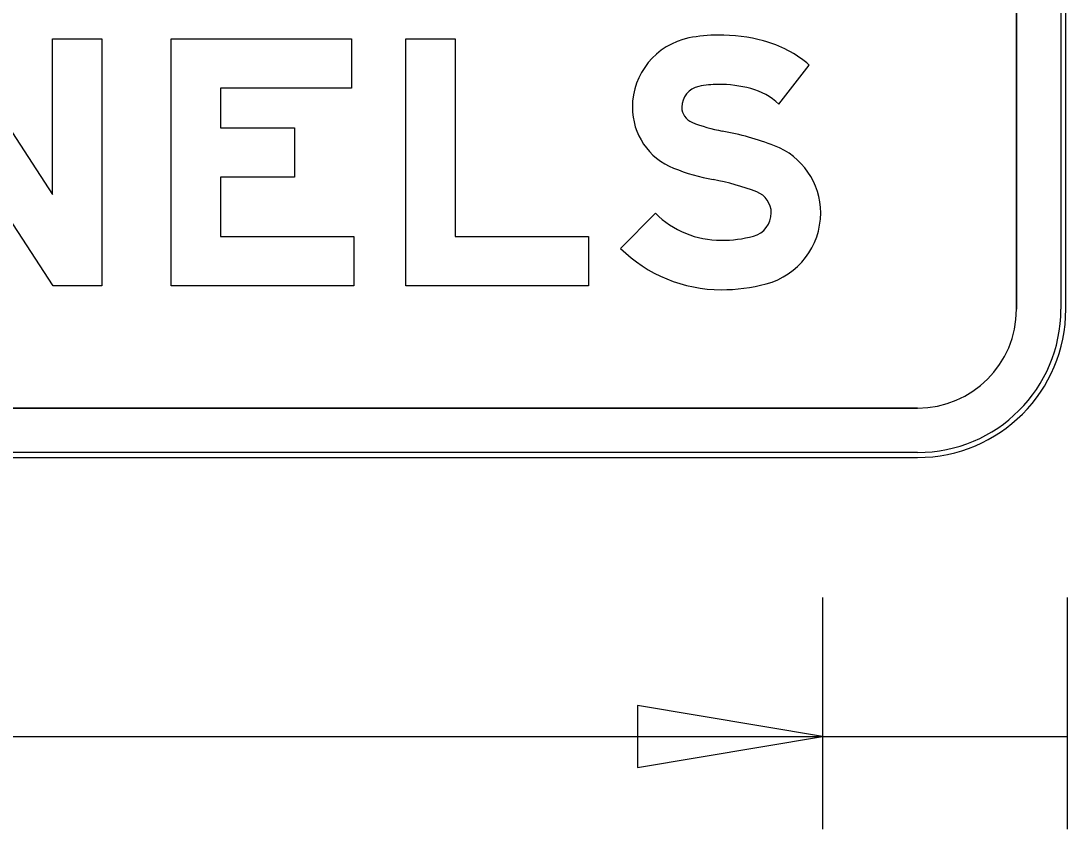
# Model space of a CAD drawing. Extents: x 1806251 to 1809821, y 414895 to 422886.
# Drawn here: x 1809678.1624 to 1809678.586, y 415392.02 to 415392.3473 of the extents above; entities that cross this region are included whole.
import ezdxf

# ---------------------------------------------------------------- set-up
doc = ezdxf.new("R2010")
doc.units = 0
for name, color, linetype in [('GSBWFILL', 7, 'Continuous'), ('GSCOLORFILL', 7, 'Continuous'), ('GSDIMS', 7, 'Continuous'), ('GSOUTLINE', 7, 'Continuous')]:
    doc.layers.add(name, color=color, linetype=linetype)

msp = doc.modelspace()

# ---------------------------------------------------------------- linework, layer by layer
at = {"layer": 'GSBWFILL'}
for p, q in [((1809678.5655, 415392.5305000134), (1809678.5655, 415392.23050001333)), ((1809678.5855, 415392.23050001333), (1809678.5855, 415392.5305000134)), ((1809678.5255, 415392.19050001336), (1809676.6657, 415392.19050001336)), ((1809676.6657, 415392.17050001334), (1809678.5255, 415392.17050001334))]:
    msp.add_line(p, q, dxfattribs=at)
for points in [[(1809678.1142352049, 415392.34000001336), (1809678.1342351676, 415392.34000001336), (1809678.1752350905, 415392.2770060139), (1809678.1752350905, 415392.34000001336), (1809678.195235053, 415392.34000001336), (1809678.195235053, 415392.2400000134), (1809678.17545759, 415392.2400000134), (1809678.1342351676, 415392.30333601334), (1809678.1342351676, 415392.2400000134), (1809678.1142352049, 415392.2400000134)], [(1809678.2962350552, 415392.34000001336), (1809678.2962350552, 415392.32000001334), (1809678.2432351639, 415392.32000001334), (1809678.2432351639, 415392.30400001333), (1809678.2732351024, 415392.30400001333), (1809678.2732351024, 415392.2840000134), (1809678.2432351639, 415392.2840000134), (1809678.2432351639, 415392.26000001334), (1809678.297235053, 415392.26000001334), (1809678.297235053, 415392.2400000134), (1809678.2232352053, 415392.2400000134), (1809678.2232352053, 415392.34000001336)], [(1809678.3382351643, 415392.26000001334), (1809678.392235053, 415392.26000001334), (1809678.392235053, 415392.2400000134), (1809678.3182352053, 415392.2400000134), (1809678.3182352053, 415392.34000001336), (1809678.3382351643, 415392.34000001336)]]:
    msp.add_lwpolyline(points, close=True, dxfattribs=at)
for points in [[(1809678.4692397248, 415392.31360431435), (1809678.4816078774, 415392.3293857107)], [(1809678.4193147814, 415392.2693883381), (1809678.4052352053, 415392.2551839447)]]:
    msp.add_lwpolyline(points, dxfattribs=at)
for radius in [0.06, 0.04]:
    msp.add_arc((1809678.5255, 415392.23050001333), radius, 270, 0, dxfattribs=at)
for centre, major_axis, ratio, start_param, end_param in [((1809678.4386376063, 415392.3123082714), (1.754111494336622e-18, 0.028646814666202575), 0.9999981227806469, 0.20275826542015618, 1.5707963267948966), ((1809678.4447315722, 415392.28266588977), (3.607143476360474e-18, 0.05890912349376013), 0.9999981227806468, 4.960524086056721e-16, 0.20275826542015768), ((1809678.4447315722, 415392.2693350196), (4.423423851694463e-18, 0.07223999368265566), 0.999998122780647, 6.026234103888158, 6.283185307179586), ((1809678.4514350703, 415392.29484697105), (2.808239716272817e-18, 0.04586203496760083), 0.9999981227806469, 5.565151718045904, 6.026234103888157), ((1809678.4386376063, 415392.3123082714), (5.294646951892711e-19, 0.008646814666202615), 0.9999981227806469, 0.20275826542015, 1.5707963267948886), ((1809678.4447315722, 415392.28266588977), (2.382496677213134e-18, 0.038909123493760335), 0.9999981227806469, 3.968419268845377e-15, 0.2027582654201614), ((1809678.4447315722, 415392.2693350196), (3.198777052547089e-18, 0.05223999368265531), 0.9999981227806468, 6.02623410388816, 6.283185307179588), ((1809678.4514350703, 415392.29484697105), (1.5835929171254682e-18, 0.025862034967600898), 0.9999981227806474, 5.52383711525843, 6.026234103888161), ((1809678.4365292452, 415392.3123082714), (1.6250113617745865e-18, 0.026538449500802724), 0.9999981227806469, 1.5707963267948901, 2.761249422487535), ((1809678.4365292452, 415392.3123082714), (4.0036456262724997e-19, 0.006538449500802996), 0.999998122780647, 1.5707963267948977, 2.761249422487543), ((1809678.458323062, 415392.3668187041), (3.9950521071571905e-18, 0.0652441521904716), 0.9999981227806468, 2.761249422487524, 2.9574401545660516), ((1809678.424082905, 415392.1829912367), (7.454729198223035e-18, 0.1217449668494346), 0.9999981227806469, 5.918636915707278, 6.099032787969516), ((1809678.457101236, 415392.26951638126), (1.7839351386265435e-18, 0.029133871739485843), 0.9999981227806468, 4.712388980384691, 5.918636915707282), ((1809678.4583230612, 415392.36681870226), (5.2196987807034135e-18, 0.08524415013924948), 0.9999981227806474, 2.761249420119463, 2.9574401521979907), ((1809678.424082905, 415392.1829912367), (6.23008239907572e-18, 0.10174496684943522), 0.9999981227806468, 5.918636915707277, 6.099032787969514), ((1809678.457101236, 415392.26951638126), (5.592883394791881e-19, 0.009133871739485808), 0.9999981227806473, 4.71238898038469, 5.918636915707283), ((1809678.4459485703, 415392.2962582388), (2.316616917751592e-18, 0.03783322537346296), 0.9999981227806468, 2.3606065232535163, 3.141592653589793), ((1809678.4565262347, 415392.26951638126), (5.94497099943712e-19, 0.00970887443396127), 0.9999981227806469, 3.4015174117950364, 4.712388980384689), ((1809678.4565262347, 415392.26951638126), (1.8191438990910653e-18, 0.029708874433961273), 0.9999981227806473, 3.401517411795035, 4.712388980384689), ((1809678.4459485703, 415392.3092909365), (3.114639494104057e-18, 0.05086592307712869), 0.9999981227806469, 3.1415926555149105, 3.4015174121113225), ((1809678.4459485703, 415392.2962582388), (3.541263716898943e-18, 0.057833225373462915), 0.9999981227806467, 2.3606065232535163, 3.141592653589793), ((1809678.4459485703, 415392.3092909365), (4.339286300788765e-18, 0.07086592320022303), 0.9999981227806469, 3.141592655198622, 3.4015174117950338)]:
    msp.add_ellipse(centre, major_axis=major_axis, ratio=ratio, start_param=start_param, end_param=end_param, dxfattribs=at)
at = {"layer": 'GSCOLORFILL'}
for p, q in [((1809678.5655, 415392.5305000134), (1809678.5655, 415392.23050001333)), ((1809678.5835, 415392.5305000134), (1809678.5835, 415392.23050001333)), ((1809678.5855, 415392.23050001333), (1809678.5855, 415392.5305000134)), ((1809678.5855, 415392.23050001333), (1809678.5855, 415392.5305000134)), ((1809678.5855, 415392.23050001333), (1809678.5855, 415392.5305000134)), ((1809678.5255, 415392.19050001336), (1809676.6657, 415392.19050001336)), ((1809676.6655000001, 415392.17050001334), (1809678.5255, 415392.17050001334)), ((1809678.5255, 415392.1725000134), (1809676.66552, 415392.1725000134)), ((1809676.66552, 415392.17050001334), (1809678.5255, 415392.17050001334)), ((1809676.6657, 415392.17050001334), (1809678.5255, 415392.17050001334))]:
    msp.add_line(p, q, dxfattribs=at)
for points in [[(1809678.1142352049, 415392.34000001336), (1809678.1342351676, 415392.34000001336), (1809678.1752350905, 415392.2770060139), (1809678.1752350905, 415392.34000001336), (1809678.195235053, 415392.34000001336), (1809678.195235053, 415392.2400000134), (1809678.17545759, 415392.2400000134), (1809678.1342351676, 415392.30333601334), (1809678.1342351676, 415392.2400000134), (1809678.1142352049, 415392.2400000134)], [(1809678.2962350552, 415392.34000001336), (1809678.2962350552, 415392.32000001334), (1809678.2432351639, 415392.32000001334), (1809678.2432351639, 415392.30400001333), (1809678.2732351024, 415392.30400001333), (1809678.2732351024, 415392.2840000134), (1809678.2432351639, 415392.2840000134), (1809678.2432351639, 415392.26000001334), (1809678.297235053, 415392.26000001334), (1809678.297235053, 415392.2400000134), (1809678.2232352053, 415392.2400000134), (1809678.2232352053, 415392.34000001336)], [(1809678.3382351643, 415392.26000001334), (1809678.392235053, 415392.26000001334), (1809678.392235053, 415392.2400000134), (1809678.3182352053, 415392.2400000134), (1809678.3182352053, 415392.34000001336), (1809678.3382351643, 415392.34000001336)]]:
    msp.add_lwpolyline(points, close=True, dxfattribs=at)
for points in [[(1809678.4692397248, 415392.31360431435), (1809678.4816078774, 415392.3293857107)], [(1809678.4193147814, 415392.2693883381), (1809678.4052352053, 415392.2551839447)]]:
    msp.add_lwpolyline(points, dxfattribs=at)
for radius in [0.06, 0.06, 0.04, 0.06, 0.058]:
    msp.add_arc((1809678.5255, 415392.23050001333), radius, 270, 0, dxfattribs=at)
for centre, major_axis, ratio, start_param, end_param in [((1809678.4386376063, 415392.3123082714), (1.7541114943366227e-18, 0.028646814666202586), 0.9999981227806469, 0.20275826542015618, 1.5707963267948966), ((1809678.4447315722, 415392.28266588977), (3.607143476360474e-18, 0.05890912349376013), 0.9999981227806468, 4.960524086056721e-16, 0.20275826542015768), ((1809678.4447315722, 415392.2693350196), (4.423423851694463e-18, 0.07223999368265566), 0.999998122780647, 6.026234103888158, 6.283185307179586), ((1809678.4514350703, 415392.29484697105), (2.808239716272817e-18, 0.04586203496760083), 0.9999981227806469, 5.565151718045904, 6.026234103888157), ((1809678.4386376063, 415392.3123082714), (5.294646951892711e-19, 0.008646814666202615), 0.9999981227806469, 0.20275826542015, 1.5707963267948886), ((1809678.4447315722, 415392.28266588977), (2.382496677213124e-18, 0.038909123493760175), 0.9999981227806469, 4.464471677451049e-15, 0.2027582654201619), ((1809678.4447315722, 415392.2693350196), (3.198777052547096e-18, 0.052239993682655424), 0.9999981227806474, 6.02623410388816, 6.283185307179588), ((1809678.4514350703, 415392.29484697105), (1.5835929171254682e-18, 0.025862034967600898), 0.9999981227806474, 5.52383711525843, 6.026234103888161), ((1809678.4365292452, 415392.3123082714), (1.625011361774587e-18, 0.02653844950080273), 0.9999981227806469, 1.5707963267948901, 2.761249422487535), ((1809678.4365292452, 415392.3123082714), (4.0036456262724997e-19, 0.006538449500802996), 0.999998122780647, 1.5707963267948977, 2.761249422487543), ((1809678.458323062, 415392.3668187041), (3.9950521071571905e-18, 0.0652441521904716), 0.9999981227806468, 2.761249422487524, 2.9574401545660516), ((1809678.424082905, 415392.1829912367), (7.454729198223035e-18, 0.1217449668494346), 0.9999981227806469, 5.918636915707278, 6.099032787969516), ((1809678.457101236, 415392.26951638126), (1.7839351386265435e-18, 0.029133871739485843), 0.9999981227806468, 4.712388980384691, 5.918636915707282), ((1809678.4583230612, 415392.36681870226), (5.2196987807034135e-18, 0.08524415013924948), 0.9999981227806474, 2.761249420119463, 2.9574401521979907), ((1809678.424082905, 415392.1829912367), (6.23008239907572e-18, 0.10174496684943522), 0.9999981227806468, 5.918636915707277, 6.099032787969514), ((1809678.457101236, 415392.26951638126), (5.592883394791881e-19, 0.009133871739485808), 0.9999981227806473, 4.71238898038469, 5.918636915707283), ((1809678.4459485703, 415392.2962582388), (2.316616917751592e-18, 0.03783322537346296), 0.9999981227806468, 2.3606065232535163, 3.141592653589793), ((1809678.4565262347, 415392.26951638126), (5.94497099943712e-19, 0.00970887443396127), 0.9999981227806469, 3.4015174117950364, 4.712388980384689), ((1809678.4565262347, 415392.26951638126), (1.8191438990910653e-18, 0.029708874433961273), 0.9999981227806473, 3.401517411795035, 4.712388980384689), ((1809678.4459485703, 415392.3092909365), (3.114639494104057e-18, 0.05086592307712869), 0.9999981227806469, 3.1415926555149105, 3.4015174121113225), ((1809678.4459485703, 415392.2962582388), (3.5412637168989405e-18, 0.05783322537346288), 0.9999981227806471, 2.3606065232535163, 3.141592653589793), ((1809678.4459485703, 415392.3092909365), (4.339286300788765e-18, 0.07086592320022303), 0.9999981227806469, 3.141592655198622, 3.4015174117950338)]:
    msp.add_ellipse(centre, major_axis=major_axis, ratio=ratio, start_param=start_param, end_param=end_param, dxfattribs=at)
at = {"layer": 'GSDIMS'}
for p, q in [((1809678.487, 415392.11375001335), (1809678.487, 415392.02000001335)), ((1809678.487, 415392.11375001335), (1809678.487, 415392.02000001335)), ((1809678.5860000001, 415392.11375001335), (1809678.5860000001, 415392.02000001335)), ((1809676.7042352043, 415392.0575000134), (1809678.487, 415392.0575000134)), ((1809678.487, 415392.0575000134), (1809678.5860000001, 415392.0575000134))]:
    msp.add_line(p, q, dxfattribs=at)
msp.add_lwpolyline([(1809678.487, 415392.0575000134), (1809678.412, 415392.07000001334), (1809678.412, 415392.0450000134)], close=True, dxfattribs=at)
at = {"layer": 'GSOUTLINE'}
for p, q in [((1809678.5655, 415392.23050001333), (1809678.5655, 415392.5305000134)), ((1809678.5855, 415392.23050001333), (1809678.5855, 415392.5305000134)), ((1809676.6655000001, 415392.19050001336), (1809678.5255, 415392.19050001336)), ((1809676.6655000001, 415392.17050001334), (1809678.5255, 415392.17050001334))]:
    msp.add_line(p, q, dxfattribs=at)
for points in [[(1809678.1142352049, 415392.34000001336), (1809678.1342351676, 415392.34000001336), (1809678.1752350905, 415392.2770060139), (1809678.1752350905, 415392.34000001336), (1809678.195235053, 415392.34000001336), (1809678.195235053, 415392.2400000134), (1809678.17545759, 415392.2400000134), (1809678.1342351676, 415392.30333601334), (1809678.1342351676, 415392.2400000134), (1809678.1142352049, 415392.2400000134)], [(1809678.2962350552, 415392.34000001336), (1809678.2962350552, 415392.32000001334), (1809678.2432351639, 415392.32000001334), (1809678.2432351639, 415392.30400001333), (1809678.2732351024, 415392.30400001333), (1809678.2732351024, 415392.2840000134), (1809678.2432351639, 415392.2840000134), (1809678.2432351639, 415392.26000001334), (1809678.297235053, 415392.26000001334), (1809678.297235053, 415392.2400000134), (1809678.2232352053, 415392.2400000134), (1809678.2232352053, 415392.34000001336)], [(1809678.3382351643, 415392.26000001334), (1809678.392235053, 415392.26000001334), (1809678.392235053, 415392.2400000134), (1809678.3182352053, 415392.2400000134), (1809678.3182352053, 415392.34000001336), (1809678.3382351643, 415392.34000001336)]]:
    msp.add_lwpolyline(points, close=True, dxfattribs=at)
for points in [[(1809678.4692397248, 415392.31360431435), (1809678.4816078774, 415392.3293857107)], [(1809678.4193147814, 415392.2693883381), (1809678.4052352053, 415392.2551839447)]]:
    msp.add_lwpolyline(points, dxfattribs=at)
for radius in [0.06, 0.04]:
    msp.add_arc((1809678.5255, 415392.23050001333), radius, 270, 0, dxfattribs=at)
for centre, major_axis, ratio, start_param, end_param in [((1809678.4386376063, 415392.3123082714), (1.754111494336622e-18, 0.028646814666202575), 0.9999981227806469, 0.20275826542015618, 1.5707963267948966), ((1809678.4447315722, 415392.28266588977), (3.607143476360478e-18, 0.05890912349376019), 0.9999981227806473, 4.960524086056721e-16, 0.20275826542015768), ((1809678.4447315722, 415392.2693350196), (4.423423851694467e-18, 0.07223999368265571), 0.999998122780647, 6.026234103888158, 6.283185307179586), ((1809678.4514350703, 415392.29484697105), (2.8082397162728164e-18, 0.045862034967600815), 0.9999981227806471, 5.565151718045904, 6.026234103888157), ((1809678.4386376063, 415392.3123082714), (5.294646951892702e-19, 0.0086468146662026), 0.9999981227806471, 0.20275826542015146, 1.5707963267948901), ((1809678.4447315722, 415392.28266588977), (2.382496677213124e-18, 0.038909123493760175), 0.9999981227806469, 4.464471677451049e-15, 0.2027582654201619), ((1809678.4447315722, 415392.2693350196), (3.1987770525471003e-18, 0.05223999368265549), 0.9999981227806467, 6.026234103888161, 6.28318530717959), ((1809678.4514350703, 415392.29484697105), (1.5835929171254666e-18, 0.025862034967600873), 0.9999981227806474, 5.52383711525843, 6.026234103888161), ((1809678.4365292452, 415392.3123082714), (1.6250113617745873e-18, 0.026538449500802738), 0.9999981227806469, 1.5707963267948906, 2.761249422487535), ((1809678.4365292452, 415392.3123082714), (4.0036456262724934e-19, 0.006538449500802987), 0.9999981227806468, 1.5707963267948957, 2.761249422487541), ((1809678.458323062, 415392.3668187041), (3.995052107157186e-18, 0.06524415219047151), 0.9999981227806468, 2.761249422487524, 2.9574401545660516), ((1809678.424082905, 415392.1829912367), (7.454729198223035e-18, 0.1217449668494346), 0.9999981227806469, 5.918636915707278, 6.099032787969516), ((1809678.457101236, 415392.26951638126), (1.783935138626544e-18, 0.02913387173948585), 0.9999981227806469, 4.712388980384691, 5.918636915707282), ((1809678.4583230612, 415392.36681870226), (5.219698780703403e-18, 0.0852441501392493), 0.9999981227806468, 2.7612494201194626, 2.95744015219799), ((1809678.424082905, 415392.1829912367), (6.23008239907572e-18, 0.10174496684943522), 0.9999981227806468, 5.918636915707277, 6.099032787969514), ((1809678.457101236, 415392.26951638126), (5.592883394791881e-19, 0.009133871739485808), 0.9999981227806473, 4.71238898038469, 5.918636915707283), ((1809678.4459485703, 415392.2962582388), (2.316616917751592e-18, 0.03783322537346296), 0.9999981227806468, 2.3606065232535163, 3.141592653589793), ((1809678.4565262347, 415392.26951638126), (5.94497099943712e-19, 0.00970887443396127), 0.9999981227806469, 3.4015174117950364, 4.712388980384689), ((1809678.4565262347, 415392.26951638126), (1.8191438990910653e-18, 0.02970887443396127), 0.9999981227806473, 3.401517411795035, 4.712388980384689), ((1809678.4459485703, 415392.3092909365), (3.1146394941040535e-18, 0.05086592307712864), 0.9999981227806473, 3.141592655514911, 3.401517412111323), ((1809678.4459485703, 415392.2962582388), (3.541263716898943e-18, 0.057833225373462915), 0.9999981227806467, 2.3606065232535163, 3.141592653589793), ((1809678.4459485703, 415392.3092909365), (4.339286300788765e-18, 0.07086592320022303), 0.9999981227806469, 3.141592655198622, 3.4015174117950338)]:
    msp.add_ellipse(centre, major_axis=major_axis, ratio=ratio, start_param=start_param, end_param=end_param, dxfattribs=at)

doc.saveas('drawing.dxf')
